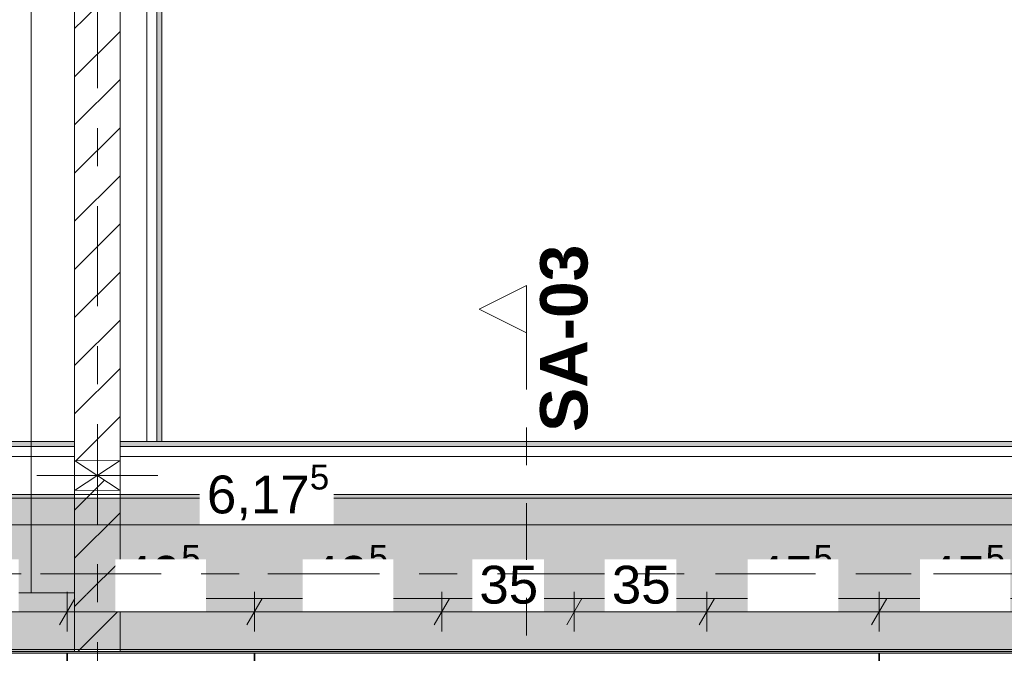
# Model space of a CAD drawing. Header units: metres. Extents: x -3.6 to 85.2, y -11 to 16.8.
# Tile 401 of 508: x 36.3 to 38.9, y 8.1 to 9.8. Entities that reach past the tile are written whole.
import ezdxf

# ---------------------------------------------------------------- set-up
doc = ezdxf.new("R2010")
doc.units = ezdxf.units.M
doc.header["$MEASUREMENT"] = 0
for name, pattern in [('Achse', [0.2, 0.1, -0.05, 0, -0.05]), ('Schnittlinie', [0.3, 0.15, -0.075, 0, -0.075]), ('Strichlinie doppelt', [0.546806, 0.264583, -0.105833, 0.070556, -0.105833]), ('Wipeout_Contour', [1, 0, -1])]:
    doc.linetypes.add(name, pattern=pattern)
for name, color, linetype in [('154 - Bemaßung_ Beschriftung.Ausbau - Deckenspiegel', 7, 'Continuous'), ('203 - Marker.Schnitt - Ausbaudetail SA', 7, 'Continuous'), ('451 - Universal.Achsen Raster', 7, 'Continuous'), ('605 - Struktur.Wand Innen', 7, 'Continuous'), ('608 - Struktur.Träger', 7, 'Continuous'), ('Abbruch_605 - Struktur.Wand Innen', 7, 'Continuous'), ('Neubau_301 - Elemente.Linie', 7, 'Continuous'), ('Neubau_605 - Struktur.Wand Innen', 7, 'Continuous'), ('Neubau_651 - Abdeckung.Decke abgehängt_ bekleidet', 7, 'Continuous'), ('Neubau_653 - Abdeckung.TB Verkofferung', 7, 'Continuous')]:
    doc.layers.add(name, color=color, linetype=linetype)
doc.styles.add('ERSTELLTER_STIL_1', font='txt')
doc.styles.add('ERSTELLTER_STIL_2', font='txt')
doc.linetypes.add('Abbruch 1', pattern='A,0,[1,2022.0244.A_L5A-PL04.03_iB_Deckenspiegel 1.OG1.Shx,S=0.001984,R=0,X=0,Y=0],-0.25,0', length=0.25)
doc.dimstyles.new('ERSTELLTER_STIL__1', dxfattribs={"dimtxt": 0.1, "dimasz": 0.0532, "dimexe": 0.18, "dimexo": 0.0625, "dimgap": 0, "dimtad": 1, "dimtih": 1, "dimtoh": 1, "dimzin": 0, "dimdsep": 46, "dimtxsty": 'ERSTELLTER_STIL_2', "dimblk": 'ARROWHEAD_2', "dimblk1": 'ARROWHEAD_2', "dimblk2": 'ARROWHEAD_2', "dimcen": 0.09, "dimse1": 1, "dimse2": 1, "dimclrd": 7, "dimclre": 7, "dimclrt": 7, "dimazin": 0, "dimtfac": 1, "dimtdec": 4, "dimtmove": 0, "dimatfit": 3, "dimfxl": 1, "dimtolj": 1, "dimtzin": 0, "dimarcsym": 0})
pattern_1 = [(45, (0, 0), (-0.01767767, 0.01767767), [0, -0.025])]
pattern_2 = [(45, (0, 0), (-0.0636396, 0.0636396), [])]

# ---------------------------------------------------------------- blocks, each defined once
blk = doc.blocks.new('*D319')
at = {"layer": '154 - Bemaßung_ Beschriftung.Ausbau - Deckenspiegel', "color": 7, "linetype": 'Continuous', "lineweight": 5}
for p, q in [((35.955, 8.1475), (35.955, 8.2525)), ((36.45, 8.1475), (36.45, 8.2525)), ((35.9752, 8.235), (35.9348, 8.165)), ((36.4702, 8.235), (36.4298, 8.165)), ((35.955, 8.2), (36.45, 8.2))]:
    blk.add_line(p, q, dxfattribs=at)
at = {"layer": '154 - Bemaßung_ Beschriftung.Ausbau - Deckenspiegel', "color": 7, "lineweight": 5, "insert": (36.1015, 8.2183), "char_height": 0.1, "attachment_point": 7, "style": 'ERSTELLTER_STIL_2'}
blk.add_mtext('\\A1;{\\pql;\\fArial|b0|i0|c0|p38;49\\fArial|b0|i0|c0|p38;\\A1{\\H.66x;\\S5^  ;}}', dxfattribs=at)
at = {"color": 254, "linetype": 'Wipeout_Contour', "lineweight": 0, "ltscale": 148.551736}
blk.add_wipeout([(36.0828, 8.2012), (36.3222, 8.2012), (36.3222, 8.3387), (36.0828, 8.3387)], dxfattribs=at).dxf.layer = '154 - Bemaßung_ Beschriftung.Ausbau - Deckenspiegel'
blk = doc.blocks.new('ARROWHEAD_2')
at = {"color": 0, "linetype": 'Continuous', "lineweight": 0}
for p, q in [((-0.378, -0.655), (0.378, 0.655)), ((0, 0), (-1, 0))]:
    blk.add_line(p, q, dxfattribs=at)
blk = doc.blocks.new('*D320')
at = {"layer": '154 - Bemaßung_ Beschriftung.Ausbau - Deckenspiegel', "color": 7, "linetype": 'Continuous', "lineweight": 5}
for p, q in [((36.45, 8.1475), (36.45, 8.2525)), ((36.945, 8.1475), (36.945, 8.2525)), ((36.4702, 8.235), (36.4298, 8.165)), ((36.9652, 8.235), (36.9248, 8.165)), ((36.45, 8.2), (36.945, 8.2))]:
    blk.add_line(p, q, dxfattribs=at)
at = {"layer": '154 - Bemaßung_ Beschriftung.Ausbau - Deckenspiegel', "color": 7, "lineweight": 5, "insert": (36.5965, 8.2183), "char_height": 0.1, "attachment_point": 7, "style": 'ERSTELLTER_STIL_2'}
blk.add_mtext('\\A1;{\\pql;\\fArial|b0|i0|c0|p38;49\\fArial|b0|i0|c0|p38;\\A1{\\H.66x;\\S5^  ;}}', dxfattribs=at)
at = {"color": 254, "linetype": 'Wipeout_Contour', "lineweight": 0, "ltscale": 150.482536}
blk.add_wipeout([(36.5778, 8.2012), (36.8172, 8.2012), (36.8172, 8.3387), (36.5778, 8.3387)], dxfattribs=at).dxf.layer = '154 - Bemaßung_ Beschriftung.Ausbau - Deckenspiegel'
blk = doc.blocks.new('*D321')
at = {"layer": '154 - Bemaßung_ Beschriftung.Ausbau - Deckenspiegel', "color": 7, "linetype": 'Continuous', "lineweight": 5}
for p, q in [((36.945, 8.1475), (36.945, 8.2525)), ((37.44, 8.1475), (37.44, 8.2525)), ((36.9652, 8.235), (36.9248, 8.165)), ((37.4602, 8.235), (37.4198, 8.165)), ((36.945, 8.2), (37.44, 8.2))]:
    blk.add_line(p, q, dxfattribs=at)
at = {"layer": '154 - Bemaßung_ Beschriftung.Ausbau - Deckenspiegel', "color": 7, "lineweight": 5, "insert": (37.0916, 8.2183), "char_height": 0.1, "attachment_point": 7, "style": 'ERSTELLTER_STIL_2'}
blk.add_mtext('\\A1;{\\pql;\\fArial|b0|i0|c0|p38;49\\fArial|b0|i0|c0|p38;\\A1{\\H.66x;\\S5^  ;}}', dxfattribs=at)
at = {"color": 254, "linetype": 'Wipeout_Contour', "lineweight": 0, "ltscale": 152.414625}
blk.add_wipeout([(37.0728, 8.2012), (37.3122, 8.2012), (37.3122, 8.3387), (37.0728, 8.3387)], dxfattribs=at).dxf.layer = '154 - Bemaßung_ Beschriftung.Ausbau - Deckenspiegel'
blk = doc.blocks.new('*D322')
at = {"layer": '154 - Bemaßung_ Beschriftung.Ausbau - Deckenspiegel', "color": 7, "linetype": 'Continuous', "lineweight": 5}
for p, q in [((37.44, 8.1475), (37.44, 8.2525)), ((37.79, 8.1475), (37.79, 8.2525)), ((37.4602, 8.235), (37.4198, 8.165)), ((37.8102, 8.235), (37.7698, 8.165)), ((37.44, 8.2), (37.79, 8.2))]:
    blk.add_line(p, q, dxfattribs=at)
at = {"color": 254, "linetype": 'Wipeout_Contour', "lineweight": 0, "ltscale": 154.064958}
blk.add_wipeout([(37.5204, 8.2012), (37.7096, 8.2012), (37.7096, 8.3387), (37.5204, 8.3387)], dxfattribs=at).dxf.layer = '154 - Bemaßung_ Beschriftung.Ausbau - Deckenspiegel'
at = {"layer": '154 - Bemaßung_ Beschriftung.Ausbau - Deckenspiegel', "color": 7, "lineweight": 5, "insert": (37.5391, 8.22), "char_height": 0.1, "attachment_point": 7, "style": 'ERSTELLTER_STIL_2'}
blk.add_mtext('\\A1;{\\pql;\\fArial|b0|i0|c0|p38;35}', dxfattribs=at)
blk = doc.blocks.new('*D323')
at = {"layer": '154 - Bemaßung_ Beschriftung.Ausbau - Deckenspiegel', "color": 7, "linetype": 'Continuous', "lineweight": 5}
for p, q in [((37.79, 8.1475), (37.79, 8.2525)), ((38.14, 8.1475), (38.14, 8.2525)), ((37.8102, 8.235), (37.7698, 8.165)), ((38.1602, 8.235), (38.1198, 8.165)), ((37.79, 8.2), (38.14, 8.2))]:
    blk.add_line(p, q, dxfattribs=at)
at = {"color": 254, "linetype": 'Wipeout_Contour', "lineweight": 0, "ltscale": 155.432505}
blk.add_wipeout([(37.8704, 8.2012), (38.0596, 8.2012), (38.0596, 8.3387), (37.8704, 8.3387)], dxfattribs=at).dxf.layer = '154 - Bemaßung_ Beschriftung.Ausbau - Deckenspiegel'
at = {"layer": '154 - Bemaßung_ Beschriftung.Ausbau - Deckenspiegel', "color": 7, "lineweight": 5, "insert": (37.8891, 8.22), "char_height": 0.1, "attachment_point": 7, "style": 'ERSTELLTER_STIL_2'}
blk.add_mtext('\\A1;{\\pql;\\fArial|b0|i0|c0|p38;35}', dxfattribs=at)
blk = doc.blocks.new('*D324')
at = {"layer": '154 - Bemaßung_ Beschriftung.Ausbau - Deckenspiegel', "color": 7, "linetype": 'Continuous', "lineweight": 5}
for p, q in [((38.14, 8.1475), (38.14, 8.2525)), ((38.595, 8.1475), (38.595, 8.2525)), ((38.1602, 8.235), (38.1198, 8.165)), ((38.6152, 8.235), (38.5748, 8.165)), ((38.14, 8.2), (38.595, 8.2))]:
    blk.add_line(p, q, dxfattribs=at)
at = {"layer": '154 - Bemaßung_ Beschriftung.Ausbau - Deckenspiegel', "color": 7, "lineweight": 5, "insert": (38.2666, 8.2183), "char_height": 0.1, "attachment_point": 7, "style": 'ERSTELLTER_STIL_2'}
blk.add_mtext('\\A1;{\\pql;\\fArial|b0|i0|c0|p38;45\\fArial|b0|i0|c0|p38;\\A1{\\H.66x;\\S5^  ;}}', dxfattribs=at)
at = {"color": 254, "linetype": 'Wipeout_Contour', "lineweight": 0, "ltscale": 157.005613}
blk.add_wipeout([(38.2478, 8.2012), (38.4872, 8.2012), (38.4872, 8.3387), (38.2478, 8.3387)], dxfattribs=at).dxf.layer = '154 - Bemaßung_ Beschriftung.Ausbau - Deckenspiegel'
blk = doc.blocks.new('*D325')
at = {"layer": '154 - Bemaßung_ Beschriftung.Ausbau - Deckenspiegel', "color": 7, "linetype": 'Continuous', "lineweight": 5}
for p, q in [((38.595, 8.1475), (38.595, 8.2525)), ((39.05, 8.1475), (39.05, 8.2525)), ((38.6152, 8.235), (38.5748, 8.165)), ((39.0702, 8.235), (39.0298, 8.165)), ((38.595, 8.2), (39.05, 8.2))]:
    blk.add_line(p, q, dxfattribs=at)
at = {"layer": '154 - Bemaßung_ Beschriftung.Ausbau - Deckenspiegel', "color": 7, "lineweight": 5, "insert": (38.7215, 8.2183), "char_height": 0.1, "attachment_point": 7, "style": 'ERSTELLTER_STIL_2'}
blk.add_mtext('\\A1;{\\pql;\\fArial|b0|i0|c0|p38;45\\fArial|b0|i0|c0|p38;\\A1{\\H.66x;\\S5^  ;}}', dxfattribs=at)
at = {"color": 254, "linetype": 'Wipeout_Contour', "lineweight": 0, "ltscale": 158.785085}
blk.add_wipeout([(38.7028, 8.2012), (38.9422, 8.2012), (38.9422, 8.3387), (38.7028, 8.3387)], dxfattribs=at).dxf.layer = '154 - Bemaßung_ Beschriftung.Ausbau - Deckenspiegel'
blk = doc.blocks.new('*D438')
at = {"layer": '154 - Bemaßung_ Beschriftung.Ausbau - Deckenspiegel', "color": 7, "linetype": 'Continuous', "lineweight": 5}
for p, q in [((33.89, 8.3775), (33.89, 8.4825)), ((40.065, 8.3775), (40.065, 8.4825)), ((33.9102, 8.465), (33.8698, 8.395)), ((40.0448, 8.395), (40.0852, 8.465)), ((33.8558, 8.43), (33.89, 8.43)), ((33.89, 8.43), (40.065, 8.43)), ((40.065, 8.43), (40.0992, 8.43))]:
    blk.add_line(p, q, dxfattribs=at)
at = {"color": 254, "linetype": 'Wipeout_Contour', "lineweight": 0, "ltscale": 151.778067}
blk.add_wipeout([(36.8007, 8.4312), (37.1543, 8.4312), (37.1543, 8.5687), (36.8007, 8.5687)], dxfattribs=at).dxf.layer = '154 - Bemaßung_ Beschriftung.Ausbau - Deckenspiegel'
at = {"layer": '154 - Bemaßung_ Beschriftung.Ausbau - Deckenspiegel', "color": 7, "lineweight": 5, "insert": (36.8194, 8.4306), "char_height": 0.1, "attachment_point": 7, "style": 'ERSTELLTER_STIL_2'}
blk.add_mtext('\\A1;{\\pql;\\fArial|b0|i0|c0|p38;6,17\\fArial|b0|i0|c0|p38;\\A1{\\H.66x;\\S5^  ;}}', dxfattribs=at)

msp = doc.modelspace()

# ---------------------------------------------------------------- hatches: boundary and pattern name
at = {"layer": 'Abbruch_605 - Struktur.Wand Innen', "linetype": 'Continuous', "lineweight": 0, "true_color": 0x000000}
h = msp.add_hatch(dxfattribs=at)
h.set_pattern_fill('MW_Ziegel_0001', color=18, style=0, pattern_type=2)
h.set_pattern_definition(pattern_2)
h.paths.add_polyline_path([(36.47, 8.6), (36.53, 8.56), (36.59, 8.6)])
h = msp.add_hatch(dxfattribs=at)
h.set_pattern_fill('MW_Ziegel_0001', color=18, style=0, pattern_type=2)
h.set_pattern_definition(pattern_2)
h.paths.add_polyline_path([(36.47, 8.52), (36.59, 8.52), (36.53, 8.56)])
at = {"layer": 'Neubau_653 - Abdeckung.TB Verkofferung', "linetype": 'Continuous', "lineweight": 0, "true_color": 0x000000}
h = msp.add_hatch(dxfattribs=at)
h.set_pattern_fill('Gips_0001', color=18, style=0, pattern_type=2)
h.set_pattern_definition(pattern_1)
h.paths.add_polyline_path([(36.7, 8.6495), (36.7, 12.69), (36.6875, 12.69), (36.6875, 8.6495)])
h = msp.add_hatch(dxfattribs=at)
h.set_pattern_fill('Gips_0001', color=18, style=0, pattern_type=2)
h.set_pattern_definition(pattern_1)
h.paths.add_polyline_path([(36.47, 8.6495), (33, 8.6495), (33, 8.637), (36.47, 8.637)])
h = msp.add_hatch(dxfattribs=at)
h.set_pattern_fill('Gips_0001', color=18, style=0, pattern_type=2)
h.set_pattern_definition(pattern_1)
h.paths.add_polyline_path([(40.05, 8.6495), (36.59, 8.6495), (36.59, 8.637), (40.05, 8.637)])

# ---------------------------------------------------------------- linework, layer by layer
at = {"layer": 'Abbruch_605 - Struktur.Wand Innen', "color": 7, "linetype": 'Abbruch 1', "lineweight": 18}
for p, q in [((36.59, 8.6), (36.47, 8.6)), ((36.47, 8.52), (36.59, 8.52))]:
    msp.add_line(p, q, dxfattribs=at)
at = {"layer": 'Abbruch_605 - Struktur.Wand Innen', "color": 160, "linetype": 'Abbruch 1', "lineweight": 5, "true_color": 0x3232ff}
msp.add_line((36.37, 8.56), (36.69, 8.56), dxfattribs=at)
msp.add_line((36.37, 8.56), (36.69, 8.56), dxfattribs=at)
at = {"layer": 'Abbruch_605 - Struktur.Wand Innen', "color": 7, "linetype": 'Abbruch 1', "lineweight": 18, "flags": 128}
for points in [[(36.47, 8.6), (36.47, 8.52)], [(36.59, 8.52), (36.59, 8.6)]]:
    msp.add_lwpolyline(points, dxfattribs=at)
at = {"layer": 'Neubau_605 - Struktur.Wand Innen', "color": 1, "linetype": 'Continuous', "lineweight": 9}
for p, q in [((36.47, 8.52), (36.59, 8.6)), ((36.47, 8.6), (36.59, 8.52))]:
    msp.add_line(p, q, dxfattribs=at)
at = {"layer": 'Neubau_653 - Abdeckung.TB Verkofferung', "color": 1, "linetype": 'Continuous', "lineweight": 5}
for p, q in [((36.6605, 12.69), (36.6605, 8.6495)), ((36.6875, 12.69), (36.6875, 8.6495)), ((36.7, 12.69), (36.7, 8.6495)), ((36.47, 8.6495), (33, 8.6495)), ((36.47, 8.637), (33, 8.637)), ((40.05, 8.6495), (36.59, 8.6495)), ((40.05, 8.637), (36.59, 8.637)), ((36.47, 8.61), (33, 8.61)), ((40.05, 8.61), (36.59, 8.61)), ((36.47, 8.51), (33, 8.51)), ((40.05, 8.51), (36.59, 8.51))]:
    msp.add_line(p, q, dxfattribs=at)
at = {"layer": 'Neubau_653 - Abdeckung.TB Verkofferung', "color": 1, "linetype": 'Continuous', "lineweight": 9}
for p, q in [((36.7, 8.6495), (36.7, 12.69)), ((36.47, 8.6495), (33, 8.6495)), ((36.47, 8.6495), (36.47, 8.25)), ((40.05, 8.6495), (36.59, 8.6495)), ((36.59, 8.6495), (36.59, 8.235)), ((36.47, 8.25), (33, 8.25)), ((40.05, 8.235), (36.59, 8.235))]:
    msp.add_line(p, q, dxfattribs=at)
at = {"layer": 'Neubau_653 - Abdeckung.TB Verkofferung', "color": 1, "linetype": 'Continuous', "lineweight": 5, "flags": 128}
for points in [[(36.47, 8.6495), (36.47, 8.637), (36.47, 8.61), (36.47, 8.51)], [(36.59, 8.6495), (36.59, 8.637), (36.59, 8.61), (36.59, 8.51)], [(36.7, 8.6495), (36.6875, 8.6495), (36.6605, 8.6495)]]:
    msp.add_lwpolyline(points, dxfattribs=at)

# ---------------------------------------------------------------- next in the draw order: wipeouts: each hides what was drawn before it
at = {"color": 254, "linetype": 'Wipeout_Contour', "lineweight": 0, "ltscale": 150.687802}
msp.add_wipeout([(36.59, 9.765), (36.47, 9.765), (36.47, 8.6), (36.59, 8.6)], dxfattribs=at).dxf.layer = '605 - Struktur.Wand Innen'
at = {"color": 254, "linetype": 'Wipeout_Contour', "lineweight": 0, "ltscale": 149.85505}
msp.add_wipeout([(36.53, 8.235), (36.53, 8.095), (36.59, 8.095), (36.59, 8.235)], dxfattribs=at).dxf.layer = '605 - Struktur.Wand Innen'

# ---------------------------------------------------------------- next in the draw order: hatches: boundary and pattern name
at = {"layer": '605 - Struktur.Wand Innen', "linetype": 'Continuous', "lineweight": 0, "true_color": 0x000000}
h = msp.add_hatch(dxfattribs=at)
h.set_pattern_fill('MW_Ziegel_0001', color=18, style=0, pattern_type=2)
h.set_pattern_definition(pattern_2)
h.paths.add_polyline_path([(36.59, 9.765), (36.47, 9.765), (36.47, 8.6), (36.59, 8.6)])
h = msp.add_hatch(dxfattribs=at)
h.set_pattern_fill('MW_Ziegel_0001', color=18, style=0, pattern_type=2)
h.set_pattern_definition(pattern_2)
h.paths.add_polyline_path([(36.53, 8.235), (36.53, 8.095), (36.59, 8.095), (36.59, 8.235)])
at = {"layer": 'Neubau_605 - Struktur.Wand Innen', "linetype": 'Continuous', "lineweight": 0, "true_color": 0x000000}
h = msp.add_hatch(dxfattribs=at)
h.set_pattern_fill('MW_Ziegel_0001', color=18, style=0, pattern_type=2)
h.set_pattern_definition(pattern_2)
h.paths.add_polyline_path([(36.59, 10.755), (36.47, 10.755), (36.47, 9.765), (36.59, 9.765)])

# ---------------------------------------------------------------- next in the draw order: linework, layer by layer
at = {"layer": '605 - Struktur.Wand Innen', "color": 7, "linetype": 'Continuous', "lineweight": 18, "flags": 128}
for points in [[(36.47, 9.765), (36.47, 8.6)], [(36.59, 8.6), (36.59, 9.765)]]:
    msp.add_lwpolyline(points, dxfattribs=at)
at = {"layer": 'Neubau_605 - Struktur.Wand Innen', "color": 1, "linetype": 'Continuous', "lineweight": 18, "flags": 128}
msp.add_lwpolyline([(36.59, 9.765), (36.59, 10.755)], dxfattribs=at)
at = {"layer": 'Neubau_653 - Abdeckung.TB Verkofferung', "color": 1, "linetype": 'Continuous', "lineweight": 9}
for p, q in [((36.59, 8.6495), (36.59, 12.69)), ((36.7, 8.6495), (36.59, 8.6495))]:
    msp.add_line(p, q, dxfattribs=at)

# ---------------------------------------------------------------- next in the draw order: wipeouts: each hides what was drawn before it
at = {"color": 254, "linetype": 'Wipeout_Contour', "lineweight": 0, "ltscale": 149.627368}
msp.add_wipeout([(36.53, 8.25), (36.47, 8.25), (36.47, 8.095), (36.53, 8.095)], dxfattribs=at).dxf.layer = '605 - Struktur.Wand Innen'

# ---------------------------------------------------------------- next in the draw order: hatches: boundary and pattern name
at = {"layer": '605 - Struktur.Wand Innen', "linetype": 'Continuous', "lineweight": 0, "true_color": 0x000000}
h = msp.add_hatch(dxfattribs=at)
h.set_pattern_fill('MW_Ziegel_0001', color=18, style=0, pattern_type=2)
h.set_pattern_definition(pattern_2)
h.paths.add_polyline_path([(36.53, 8.25), (36.47, 8.25), (36.47, 8.095), (36.53, 8.095)])

# ---------------------------------------------------------------- next in the draw order: linework, layer by layer
at = {"layer": '605 - Struktur.Wand Innen', "color": 7, "linetype": 'Continuous', "lineweight": 13}
for p, q in [((36.47, 8.095), (36.53, 8.095)), ((36.53, 8.095), (36.59, 8.095))]:
    msp.add_line(p, q, dxfattribs=at)

# ---------------------------------------------------------------- next in the draw order: wipeouts: each hides what was drawn before it
at = {"color": 254, "linetype": 'Wipeout_Contour', "lineweight": 0, "ltscale": 149.93955}
msp.add_wipeout([(36.47, 8.25), (36.59, 8.235), (36.59, 8.52), (36.47, 8.52)], dxfattribs=at).dxf.layer = '605 - Struktur.Wand Innen'

# ---------------------------------------------------------------- next in the draw order: hatches: boundary and pattern name
at = {"layer": '605 - Struktur.Wand Innen', "linetype": 'Continuous', "lineweight": 0, "true_color": 0x000000}
h = msp.add_hatch(dxfattribs=at)
h.set_pattern_fill('MW_Ziegel_0001', color=18, style=0, pattern_type=2)
h.set_pattern_definition(pattern_2)
h.paths.add_polyline_path([(36.47, 8.25), (36.59, 8.235), (36.59, 8.52), (36.47, 8.52)])
at = {"layer": '608 - Struktur.Träger', "linetype": 'Continuous', "lineweight": 0, "true_color": 0x000000}
h = msp.add_hatch(dxfattribs=at)
h.set_pattern_fill('Gips_0001', color=18, style=0, pattern_type=2)
h.set_pattern_definition(pattern_1)
h.paths.add_polyline_path([(33.09, 8.51), (33.09, 8.5), (36.47, 8.5), (36.47, 8.51)])
h = msp.add_hatch(dxfattribs=at)
h.set_pattern_fill('Gips_0001', color=18, style=0, pattern_type=2)
h.set_pattern_definition(pattern_1)
h.paths.add_polyline_path([(36.59, 8.5), (39.97, 8.5), (39.97, 8.51), (36.59, 8.51)])

# ---------------------------------------------------------------- next in the draw order: linework, layer by layer
at = {"layer": '605 - Struktur.Wand Innen', "color": 7, "linetype": 'Continuous', "lineweight": 18}
for p, q in [((36.47, 8.25), (36.47, 8.095)), ((36.59, 8.095), (36.59, 8.235))]:
    msp.add_line(p, q, dxfattribs=at)
at = {"layer": '605 - Struktur.Wand Innen', "color": 7, "linetype": 'Continuous', "lineweight": 18, "flags": 128}
for points in [[(36.47, 8.52), (36.47, 8.25)], [(36.59, 8.235), (36.59, 8.52)]]:
    msp.add_lwpolyline(points, dxfattribs=at)
at = {"layer": '605 - Struktur.Wand Innen', "color": 7, "linetype": 'Continuous', "lineweight": 13, "flags": 128}
msp.add_lwpolyline([(36.53, 8.235), (36.53, 8.25)], dxfattribs=at)
at = {"layer": '608 - Struktur.Träger', "color": 7, "linetype": 'Continuous', "lineweight": 13}
for p, q in [((0.38, 8.51), (61.88, 8.51)), ((36.47, 8.5), (33.09, 8.5)), ((36.59, 8.5), (36.47, 8.5)), ((39.97, 8.5), (36.59, 8.5))]:
    msp.add_line(p, q, dxfattribs=at)
at = {"layer": '608 - Struktur.Träger', "color": 7, "linetype": 'Continuous', "lineweight": 5}
for p, q in [((36.47, 8.51), (33.09, 8.51)), ((36.47, 8.51), (36.47, 8.5)), ((36.59, 8.51), (36.59, 8.5)), ((39.97, 8.51), (36.59, 8.51))]:
    msp.add_line(p, q, dxfattribs=at)
at = {"layer": '608 - Struktur.Träger', "color": 7, "linetype": 'Achse', "lineweight": 9}
msp.add_line((0.38, 8.3), (61.88, 8.3), dxfattribs=at)

# ---------------------------------------------------------------- next in the draw order: wipeouts: each hides what was drawn before it
at = {"color": 254, "linetype": 'Wipeout_Contour', "lineweight": 0, "ltscale": 144.293714}
msp.add_wipeout([(36.47, 8.25), (33.8, 8.25), (33.8, 8.095), (36.47, 8.095)], dxfattribs=at).dxf.layer = '605 - Struktur.Wand Innen'
at = {"color": 254, "linetype": 'Wipeout_Contour', "lineweight": 0, "ltscale": 156.565371}
msp.add_wipeout([(36.59, 8.095), (39.97, 8.095), (39.97, 8.235), (36.59, 8.235)], dxfattribs=at).dxf.layer = '605 - Struktur.Wand Innen'

# ---------------------------------------------------------------- next in the draw order: hatches: boundary and pattern name
at = {"layer": '608 - Struktur.Träger', "linetype": 'Continuous', "lineweight": 0, "true_color": 0x000000}
h = msp.add_hatch(dxfattribs=at)
h.set_pattern_fill('Beton__Stahlbeton_0001', color=18, style=0, pattern_type=2)
h.set_pattern_definition([(45, (0, 0), (-0.08485281, 0.08485281), []), (45, (-0.04243, 0.04243), (-0.08485281, 0.08485281), [0.09, -0.03])])
h.paths.add_polyline_path([(0.69, 8.5), (0.38, 8.5), (0.38, 8.1), (0.69, 8.1), (7.57, 8.1), (7.89, 8.1), (11.17, 8.1), (11.49, 8.1), (14.77, 8.1), (15.09, 8.1), (18.37, 8.1), (18.69, 8.1), (25.57, 8.1), (25.89, 8.1), (29.25, 8.1), (29.39, 8.1), (32.77, 8.1), (33.09, 8.1), (36.47, 8.1), (36.59, 8.1), (39.97, 8.1), (40.29, 8.1), (47.17, 8.1), (47.49, 8.1), (50.77, 8.1), (51.09, 8.1), (54.37, 8.1), (54.69, 8.1), (61.57, 8.1), (61.88, 8.1), (61.88, 8.5), (61.57, 8.5), (58.195, 8.5), (58.05, 8.5), (54.69, 8.5), (54.37, 8.5), (51.09, 8.5), (50.77, 8.5), (47.49, 8.5), (47.17, 8.5), (40.29, 8.5), (39.97, 8.5), (36.59, 8.5), (36.47, 8.5), (33.09, 8.5), (32.77, 8.5), (29.39, 8.5), (29.25, 8.5), (25.89, 8.5), (25.57, 8.5), (22.2, 8.5), (22.05, 8.5), (18.69, 8.5), (18.37, 8.5), (15.09, 8.5), (14.77, 8.5), (11.49, 8.5), (11.17, 8.5), (7.89, 8.5), (7.57, 8.5)])
h = msp.add_hatch(dxfattribs=at)
h.set_pattern_fill('Gips_0001', color=18, style=0, pattern_type=2)
h.set_pattern_definition(pattern_1)
h.paths.add_polyline_path([(33.09, 8.1), (33.09, 8.09), (39.97, 8.09), (39.97, 8.1), (36.59, 8.1), (36.59, 8.095), (36.47, 8.095), (36.47, 8.1)])

# ---------------------------------------------------------------- next in the draw order: linework, layer by layer
at = {"layer": '605 - Struktur.Wand Innen', "color": 7, "linetype": 'Continuous', "lineweight": 18}
for p, q in [((36.47, 8.25), (36.47, 8.095)), ((36.59, 8.095), (36.59, 8.235))]:
    msp.add_line(p, q, dxfattribs=at)
at = {"layer": '605 - Struktur.Wand Innen', "color": 7, "linetype": 'Continuous', "lineweight": 13, "flags": 128}
for points in [[(36.47, 8.25), (33.8, 8.25)], [(39.97, 8.235), (36.59, 8.235)], [(33.69, 8.095), (36.53, 8.095)], [(36.53, 8.095), (39.97, 8.095)]]:
    msp.add_lwpolyline(points, dxfattribs=at)
at = {"layer": '608 - Struktur.Träger', "color": 7, "linetype": 'Continuous', "lineweight": 13}
msp.add_line((0.38, 8.09), (61.88, 8.09), dxfattribs=at)
at = {"layer": '608 - Struktur.Träger', "color": 7, "linetype": 'Continuous', "lineweight": 5}
for p, q in [((39.97, 8.09), (33.09, 8.09)), ((36.47, 8.1), (36.47, 8.095)), ((36.59, 8.095), (36.47, 8.095)), ((36.59, 8.1), (36.59, 8.095))]:
    msp.add_line(p, q, dxfattribs=at)
at = {"layer": '608 - Struktur.Träger', "color": 7, "linetype": 'Continuous', "lineweight": 13, "flags": 128}
msp.add_lwpolyline([(61.88, 8.1), (61.57, 8.1), (54.69, 8.1), (54.37, 8.1), (51.09, 8.1), (50.77, 8.1), (47.49, 8.1), (47.17, 8.1), (40.29, 8.1), (39.97, 8.1), (36.59, 8.1), (36.47, 8.1), (33.09, 8.1), (32.77, 8.1), (29.39, 8.1)], dxfattribs=at)
at = {"layer": 'Neubau_301 - Elemente.Linie', "color": 1, "linetype": 'Continuous', "lineweight": 5, "flags": 128}
msp.add_lwpolyline([(36.47, 12.99), (36.37, 12.99), (36.37, 13.445), (36.355, 13.445), (36.355, 8.25), (36.47, 8.25)], close=True, dxfattribs=at)
at = {"layer": 'Neubau_651 - Abdeckung.Decke abgehängt_ bekleidet', "color": 1, "linetype": 'Achse', "lineweight": 35}
for p, q in [((36.45, 8.09), (36.45, 6.01)), ((36.945, 8.09), (36.945, 6.01)), ((38.595, 8.09), (38.595, 6.01))]:
    msp.add_line(p, q, dxfattribs=at)

# ---------------------------------------------------------------- next in the draw order: dimensions: what is measured, and where the dimension line sits
at = {"layer": '154 - Bemaßung_ Beschriftung.Ausbau - Deckenspiegel', "color": 7, "linetype": 'Continuous', "lineweight": 5}
dim = msp.add_linear_dim(base=(36.4499749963, 8.1999822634), p1=(35.9549749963, 8.089982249), p2=(36.4499749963, 8.089982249), dimstyle='ERSTELLTER_STIL__1', dxfattribs=at)
dim.commit()
dim.dimension.update_dxf_attribs({"geometry": '*D319', "text_midpoint": (36.3128412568, 8.2699822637), "dimtype": 160})

# ---------------------------------------------------------------- next in the draw order: dimensions: what is measured, and where the dimension line sits
dim = msp.add_linear_dim(base=(36.9449749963, 8.1999822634), p1=(36.4499749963, 8.089982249), p2=(36.9449749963, 8.089982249), dimstyle='ERSTELLTER_STIL__1', dxfattribs=at)
dim.commit()
dim.dimension.update_dxf_attribs({"geometry": '*D320', "text_midpoint": (36.8078412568, 8.2699822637), "dimtype": 160})

# ---------------------------------------------------------------- next in the draw order: dimensions: what is measured, and where the dimension line sits
dim = msp.add_linear_dim(base=(37.43999, 8.19998), p1=(36.94497, 8.08998), p2=(37.43999, 8.08998), dimstyle='ERSTELLTER_STIL__1', dxfattribs=at)
dim.commit()
dim.dimension.update_dxf_attribs({"geometry": '*D321', "text_midpoint": (37.30285, 8.26998), "dimtype": 160})

# ---------------------------------------------------------------- next in the draw order: dimensions: what is measured, and where the dimension line sits
dim = msp.add_linear_dim(base=(37.79, 8.2), p1=(37.44, 8.09), p2=(37.79, 8.09), dimstyle='ERSTELLTER_STIL__1', dxfattribs=at)
dim.commit()
dim.dimension.update_dxf_attribs({"geometry": '*D322', "text_midpoint": (37.6153, 8.27), "dimtype": 160})

# ---------------------------------------------------------------- next in the draw order: dimensions: what is measured, and where the dimension line sits
dim = msp.add_linear_dim(base=(38.14, 8.2), p1=(37.79, 8.09), p2=(38.14, 8.09), dimstyle='ERSTELLTER_STIL__1', dxfattribs=at)
dim.commit()
dim.dimension.update_dxf_attribs({"geometry": '*D323', "text_midpoint": (37.9653, 8.27), "dimtype": 160})

# ---------------------------------------------------------------- next in the draw order: dimensions: what is measured, and where the dimension line sits
dim = msp.add_linear_dim(base=(38.59497, 8.19998), p1=(38.13999, 8.08998), p2=(38.59497, 8.08998), dimstyle='ERSTELLTER_STIL__1', dxfattribs=at)
dim.commit()
dim.dimension.update_dxf_attribs({"geometry": '*D324', "text_midpoint": (38.47785, 8.26998), "dimtype": 160})

# ---------------------------------------------------------------- next in the draw order: dimensions: what is measured, and where the dimension line sits
dim = msp.add_linear_dim(base=(39.0499749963, 8.1999822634), p1=(38.5949749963, 8.089982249), p2=(39.0499749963, 8.089982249), dimstyle='ERSTELLTER_STIL__1', dxfattribs=at)
dim.commit()
dim.dimension.update_dxf_attribs({"geometry": '*D325', "text_midpoint": (38.9328412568, 8.2699822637), "dimtype": 160})

# ---------------------------------------------------------------- next in the draw order: dimensions: what is measured, and where the dimension line sits
dim = msp.add_linear_dim(base=(40.06497, 8.42998), p1=(33.88999, 8.095), p2=(40.06497, 8.09998), dimstyle='ERSTELLTER_STIL__1', dxfattribs=at)
dim.commit()
dim.dimension.update_dxf_attribs({"geometry": '*D438', "text_midpoint": (37.08435, 8.49998), "dimtype": 160})

# ---------------------------------------------------------------- next in the draw order: linework, layer by layer
at = {"layer": '203 - Marker.Schnitt - Ausbaudetail SA', "color": 7, "linetype": 'Schnittlinie', "lineweight": 13}
msp.add_line((37.6634, 8.937), (37.6634, 7.8025), dxfattribs=at)
at = {"layer": '451 - Universal.Achsen Raster', "color": 160, "linetype": 'Strichlinie doppelt', "lineweight": 9, "true_color": 0x3232ff}
for p, q in [((36.53, -10.585), (36.53, 16.355)), ((64.935, 8.3), (-3.175, 8.3))]:
    msp.add_line(p, q, dxfattribs=at)

# ---------------------------------------------------------------- next in the draw order: texts
at = {"layer": '203 - Marker.Schnitt - Ausbaudetail SA', "color": 7, "lineweight": 13, "insert": (37.8267, 8.6754), "char_height": 0.125, "attachment_point": 7, "rotation": 90, "style": 'ERSTELLTER_STIL_1'}
msp.add_mtext('\\A1;{\\pql;\\pt0;\\fArial|b1|i0|c0|p38;SA-03}', dxfattribs=at)

# ---------------------------------------------------------------- next in the draw order: wipeouts: each hides what was drawn before it
at = {"color": 254, "linetype": 'Wipeout_Contour', "lineweight": 0, "ltscale": 115.568485}
msp.add_wipeout([(37.6634, 9.062), (37.5384, 8.9995), (37.6634, 8.937)], dxfattribs=at).dxf.layer = '203 - Marker.Schnitt - Ausbaudetail SA'

# ---------------------------------------------------------------- next in the draw order: linework, layer by layer
at = {"layer": '203 - Marker.Schnitt - Ausbaudetail SA', "color": 7, "linetype": 'Continuous', "lineweight": 13, "flags": 128}
msp.add_lwpolyline([(37.6634, 9.062), (37.6634, 8.937), (37.5384, 8.9995)], close=True, dxfattribs=at)

doc.saveas('drawing.dxf')
